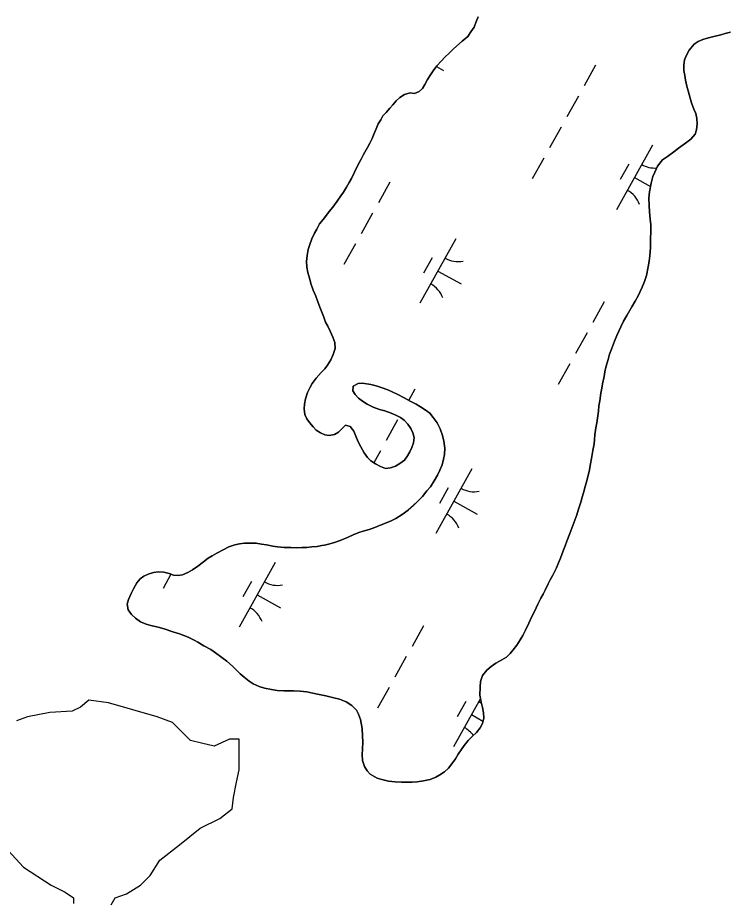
# Model space of a CAD drawing. Extents: x 3923531 to 3943530, y 207391 to 229799.
# Drawn here: x 3935013 to 3935494, y 214286 to 214882 of the extents above; entities that cross this region are included whole.
import ezdxf

# ---------------------------------------------------------------- set-up
doc = ezdxf.new("R2010")
doc.units = 0
doc.layers.add('V-TOPO-SHOR', color=7, linetype='Continuous')
doc.layers.add('V-WETL-SWMP', color=7, linetype='Continuous')

msp = doc.modelspace()

# ---------------------------------------------------------------- linework, layer by layer
at = {"layer": 'V-TOPO-SHOR'}
for points in [[(3935324.71, 214882.85), (3935323.31, 214879.07), (3935322, 214875.97), (3935319.93, 214872.68), (3935317.75, 214869.69), (3935313.92, 214866.42), (3935310.09, 214862.96), (3935307.83, 214860.94), (3935305.07, 214858.34), (3935302.32, 214855.65), (3935299.96, 214853.24), (3935296.9, 214849.77), (3935294.33, 214846.3), (3935292.55, 214843.69), (3935290.57, 214840.6)], [(3935464.63, 214853.86), (3935465.83, 214856.96), (3935467.62, 214860.45), (3935471.17, 214864.49), (3935473.82, 214866.12), (3935476.85, 214867.65), (3935480.76, 214868.77), (3935484.46, 214869.7), (3935489.05, 214870.72), (3935491.98, 214871.57), (3935495.59, 214872.5)], [(3935350.88, 214457.65), (3935353.26, 214461.32), (3935354.95, 214464.32), (3935356.83, 214467.8), (3935359.03, 214472.55), (3935361.12, 214477), (3935363.01, 214480.58), (3935365.2, 214485.52), (3935367.29, 214489.49), (3935368.78, 214492.3), (3935370.08, 214495.01), (3935372.17, 214499.17), (3935373.66, 214501.97), (3935375.25, 214505.17), (3935377.73, 214510.01), (3935379.13, 214513.4), (3935380.44, 214516.69), (3935382.44, 214521.63), (3935383.64, 214524.93), (3935384.84, 214528.13), (3935386.85, 214533.26), (3935388.25, 214536.85), (3935390.26, 214542.37), (3935391.56, 214545.86), (3935392.67, 214549.65), (3935394.28, 214554.5), (3935395.2, 214557.8), (3935396.1, 214560.7), (3935397.22, 214565.07), (3935398.13, 214568.17), (3935399.86, 214575.16), (3935400.89, 214580.51), (3935401.62, 214584), (3935402.55, 214589.54), (3935403.28, 214593.91), (3935403.61, 214596.92), (3935403.83, 214600.13), (3935404.57, 214604.89), (3935405.09, 214608.1), (3935405.61, 214611.3), (3935406.25, 214616.07), (3935406.58, 214619.66), (3935407.2, 214622.96), (3935407.94, 214628.31), (3935408.46, 214631.61), (3935408.89, 214634.63), (3935410.01, 214639.48), (3935410.63, 214642.59), (3935411.25, 214645.89), (3935412.77, 214651.13), (3935413.68, 214654.52), (3935414.98, 214658.01), (3935417.09, 214663.44), (3935418.59, 214667.22), (3935421.38, 214673.03), (3935423.27, 214677), (3935425.55, 214680.86), (3935428.92, 214686.57), (3935431.01, 214690.44), (3935433.1, 214694.21), (3935435.79, 214699.92), (3935437.38, 214703.7), (3935438.69, 214707.77), (3935440.02, 214713.8), (3935440.65, 214717.58), (3935441.08, 214721.28), (3935441.43, 214726.82), (3935441.56, 214729.93), (3935441.6, 214733.15), (3935441.65, 214737.23), (3935441.7, 214742.2), (3935441.35, 214746.09), (3935440.92, 214751.06), (3935440.58, 214755.15), (3935440.44, 214760.21), (3935440.88, 214764.49), (3935441.91, 214770.32), (3935443.03, 214774.78), (3935444.33, 214777.88), (3935446.32, 214781.85), (3935449.68, 214786.1), (3935452.92, 214788.49), (3935457.23, 214791.66), (3935460.47, 214793.96), (3935465.28, 214797.51), (3935468.71, 214800.1), (3935471.67, 214803.57), (3935472.67, 214806.48), (3935473.11, 214810.46), (3935472.86, 214814.16), (3935472.12, 214817.58), (3935470.88, 214820.41), (3935469.37, 214824.61), (3935468.43, 214827.84), (3935467.03, 214832.72), (3935466.09, 214835.94), (3935465.16, 214840.13), (3935464.71, 214843.15), (3935464.16, 214846.57), (3935464.01, 214850.27), (3935464.63, 214853.86)], [(3935290.57, 214840.6), (3935288.68, 214837.21), (3935287, 214834.5), (3935284.84, 214832.29), (3935281.71, 214831.06), (3935278.69, 214831.38), (3935274.98, 214830.45), (3935271.85, 214828.34), (3935269.2, 214826.04), (3935267.02, 214823.43), (3935264.96, 214821.12), (3935262.39, 214818.23), (3935261.8, 214817.46), (3935260.33, 214816.01), (3935258.84, 214813.31), (3935257.15, 214810.6), (3935255.75, 214807.11), (3935254.45, 214803.91), (3935252.96, 214800.62), (3935251.36, 214797.33), (3935249.87, 214794.52), (3935247.19, 214789.69), (3935245.5, 214786.49), (3935243.22, 214782.43), (3935241.12, 214777.78), (3935238.93, 214773.52), (3935237.44, 214770.72), (3935235.56, 214767.72), (3935233.48, 214764.24), (3935231.8, 214761.73), (3935229.23, 214758.06), (3935226.26, 214754.2), (3935223.89, 214751.11), (3935222.02, 214748.7), (3935219.75, 214745.81), (3935217.38, 214742.72), (3935215.49, 214739.33), (3935213.91, 214736.62), (3935212.21, 214732.75), (3935210.71, 214728.87), (3935209.7, 214725.38), (3935208.97, 214721.3), (3935208.53, 214717.32), (3935208.69, 214713.52), (3935209.43, 214709.91), (3935210.55, 214706.01), (3935211.77, 214701.81), (3935213.09, 214697.9), (3935214.8, 214693.79), (3935216.03, 214690.76), (3935217.64, 214686.36), (3935218.96, 214683.04), (3935220.29, 214679.62), (3935221.51, 214676.2), (3935222.94, 214673.56), (3935224.56, 214670.23), (3935226.27, 214666.12), (3935227.69, 214662.6), (3935227.94, 214658.51), (3935226.53, 214654.35), (3935224.93, 214650.76), (3935222.85, 214647.09), (3935220.88, 214644.77), (3935218.41, 214642.17), (3935215.16, 214638.41), (3935212.4, 214634.84), (3935210.71, 214631.94), (3935209.12, 214628.65), (3935207.9, 214624.48), (3935207.18, 214620.88), (3935207.05, 214617.58), (3935207.4, 214613.78), (3935208.73, 214610.94), (3935210.45, 214608.3), (3935212.95, 214605.35), (3935215.16, 214603.18), (3935217.96, 214601.49), (3935220.87, 214600.1), (3935223.98, 214599.48), (3935227.49, 214600.32), (3935230.23, 214601.85), (3935232.69, 214604.35), (3935235.05, 214606.56), (3935238.06, 214605.65), (3935240.56, 214602.61), (3935241.98, 214599.09), (3935243.59, 214595.37), (3935245.31, 214591.95), (3935247.5, 214587.93), (3935249.8, 214584.8), (3935252.02, 214582.53), (3935255.3, 214580.45), (3935258.69, 214578.66), (3935261.98, 214577.36), (3935265.49, 214577.71), (3935268.71, 214578.94), (3935271.85, 214580.56), (3935274.79, 214582.87), (3935276.96, 214585.76), (3935278.55, 214588.47), (3935279.95, 214591.47)], [(3935279.95, 214591.47), (3935281.05, 214594.67), (3935281.48, 214598.27), (3935280.64, 214601.49), (3935279.21, 214604.23), (3935277.2, 214607.27), (3935274.6, 214609.92), (3935272.09, 214611.7), (3935269.09, 214613.29), (3935265.8, 214614.79), (3935261.63, 214616.2), (3935258.04, 214617.11), (3935253.58, 214618.82), (3935249.61, 214620.71), (3935246.42, 214622.79), (3935243.72, 214624.96), (3935241.51, 214627.32), (3935239.88, 214629.87), (3935240.21, 214633.08), (3935243.44, 214634.69), (3935246.56, 214635.05), (3935252.19, 214634.21), (3935255.78, 214633.2), (3935259.18, 214632.18), (3935263.54, 214630.48), (3935266.64, 214629.18), (3935270.42, 214627.39), (3935274.58, 214625.11), (3935278.83, 214622.92), (3935282.8, 214620.73), (3935285.7, 214619.05), (3935289.47, 214616.57), (3935291.98, 214614.6), (3935294.28, 214611.85), (3935296.97, 214608.12), (3935299.06, 214604.01), (3935300.57, 214599.61), (3935301.6, 214595.81), (3935302.13, 214590.93), (3935301.89, 214586.75), (3935301.37, 214583.55), (3935300.35, 214579.67), (3935298.85, 214576.08), (3935297.26, 214572.79), (3935294.98, 214568.82), (3935292.4, 214564.86), (3935290.13, 214562.06), (3935287.07, 214558.3), (3935283.73, 214555.03), (3935280.98, 214552.33), (3935277.34, 214549.07), (3935273.22, 214546.19), (3935269, 214543.51), (3935265.87, 214541.89), (3935261.96, 214540.18), (3935257.96, 214538.67), (3935254.83, 214537.44), (3935250.92, 214535.93), (3935246.92, 214534.8), (3935243.89, 214533.86), (3935240.17, 214532.45), (3935236.65, 214530.83), (3935232.45, 214529.03), (3935228.15, 214527.32), (3935224.34, 214526.19), (3935220.83, 214525.46), (3935218.97, 214525.18), (3935215.85, 214524.44), (3935212.05, 214524.19), (3935208.84, 214523.83), (3935205.33, 214523.78), (3935201.93, 214523.62), (3935197.94, 214523.76), (3935193.46, 214523.81), (3935188.79, 214524.35), (3935185.78, 214524.77), (3935181.51, 214525.5), (3935178.01, 214526.12), (3935174.51, 214526.65), (3935170.82, 214526.69), (3935166.63, 214526.64), (3935163.22, 214526.28), (3935159.9, 214525.54), (3935155.9, 214524.22), (3935152.08, 214522.22), (3935147.77, 214519.93), (3935144.64, 214518.12), (3935141.9, 214516.59), (3935138.85, 214514.19), (3935134.83, 214511.12), (3935131.3, 214508.63), (3935128.26, 214506.81), (3935124.65, 214505.3), (3935121.62, 214504.84), (3935118.51, 214504.98), (3935115.51, 214506.18), (3935111.92, 214507.09), (3935108.32, 214507.42), (3935104.91, 214506.98), (3935101.2, 214505.85), (3935098.46, 214504.42)], [(3935098.46, 214504.42), (3935095.9, 214502.5), (3935093.73, 214499.9), (3935091.45, 214495.93), (3935089.76, 214492.74), (3935087.97, 214488.67), (3935087.05, 214485.47), (3935087.79, 214481.57), (3935090.09, 214478.43), (3935092.7, 214476.06), (3935096.17, 214473.49), (3935099.85, 214471.9), (3935103.15, 214471.08), (3935108.1, 214469.96), (3935112.18, 214468.84), (3935118.09, 214466.83), (3935122.55, 214465.32), (3935125.46, 214464.32), (3935128.46, 214463.21), (3935132.43, 214461.12), (3935135.04, 214459.64), (3935139.01, 214457.36), (3935143.84, 214454.67), (3935146.84, 214452.5), (3935151.28, 214449.33), (3935154.56, 214446.77), (3935158.51, 214443.42), (3935160.73, 214441.25), (3935163.71, 214438.4), (3935166.22, 214436.03), (3935169.69, 214433.37), (3935172.5, 214431.49), (3935176.56, 214429.79), (3935180.15, 214428.68), (3935184.91, 214427.65), (3935188.6, 214427.12), (3935193.27, 214426.78), (3935196.29, 214426.75), (3935199.79, 214426.81), (3935204.17, 214426.57), (3935208.74, 214426.12), (3935212.72, 214425.3), (3935215.92, 214424.59), (3935221.55, 214423.45), (3935226.99, 214422.13), (3935230.97, 214421.11), (3935235.43, 214419.41), (3935239.19, 214416.83), (3935242.37, 214413.78), (3935243.8, 214411.04), (3935245.02, 214407.33), (3935246.13, 214401.38), (3935246.56, 214396.22), (3935246.61, 214392.33), (3935246.36, 214387.27), (3935246.23, 214383.77), (3935246.47, 214379.58), (3935247.79, 214375.57), (3935249.61, 214372.73), (3935251.72, 214370.37), (3935256.46, 214367.79), (3935259.66, 214366.78), (3935264.03, 214365.76), (3935268.5, 214365.13), (3935272.88, 214364.98), (3935275.9, 214364.95), (3935279.99, 214365.1), (3935283.39, 214365.16), (3935287.78, 214365.99), (3935292.27, 214366.91), (3935296.08, 214368.33), (3935298.92, 214369.85), (3935302.06, 214371.96), (3935304.61, 214374.46), (3935306.98, 214377.45), (3935309.45, 214380.74), (3935311.24, 214383.93), (3935313.22, 214386.92), (3935315.39, 214389.82), (3935318.06, 214393.29), (3935320.91, 214396.08), (3935323.76, 214398.58), (3935326.23, 214401.67), (3935327.62, 214404.77), (3935328.54, 214408.26), (3935328.38, 214411.86), (3935327.65, 214415.57), (3935326.91, 214419.08), (3935325.99, 214423.96), (3935326.04, 214429.21), (3935326.28, 214433.01), (3935327.79, 214437.27), (3935330.74, 214440.74), (3935333.69, 214443.34), (3935336.64, 214445.45), (3935339.28, 214446.88), (3935344.08, 214449.65), (3935346.44, 214452.05), (3935348.51, 214454.56), (3935350.88, 214457.65)], [(3935076.23, 214282), (3935079.05, 214286.71), (3935086.59, 214289.54), (3935096.02, 214295.19), (3935102.62, 214301.79), (3935109.21, 214312.16), (3935122.41, 214322.53), (3935136.55, 214333.84), (3935149.74, 214340.43), (3935158.22, 214347.03), (3935159.17, 214354.57), (3935161.05, 214364.94), (3935162.94, 214373.42), (3935162.94, 214380.96), (3935162.94, 214386.62), (3935162.94, 214394.16), (3935156.34, 214394.16), (3935145.97, 214389.44), (3935137.49, 214391.33), (3935129.95, 214393.21), (3935126.18, 214396.98), (3935117.7, 214405.47), (3935107.33, 214409.24), (3935074.34, 214418.66), (3935061.15, 214420.55), (3935055.49, 214415.83), (3935049.84, 214413.01), (3935034.76, 214412.06), (3935019.68, 214409.24), (3935012.14, 214406.41)], [(3935006.48, 214318.76), (3935016.85, 214307.45), (3935035.7, 214295.19), (3935045.12, 214290.48), (3935050.78, 214286.71), (3935050.78, 214282.94)]]:
    msp.add_lwpolyline(points, dxfattribs=at)
at = {"layer": 'V-WETL-SWMP'}
for p, q in [((3935296.48, 214849.2), (3935301.2, 214846.56)), ((3935404.35, 214850.13), (3935396.54, 214836.16)), ((3935392.64, 214829.18), (3935384.84, 214815.21)), ((3935380.94, 214808.23), (3935373.13, 214794.26)), ((3935442.9, 214796.04), (3935418.51, 214752.39)), ((3935369.23, 214787.27), (3935361.43, 214773.31)), ((3935426.89, 214783.21), (3935421.04, 214772.74)), ((3935430.7, 214774.21), (3935441.53, 214768.16)), ((3935265.02, 214771.09), (3935257.21, 214757.12)), ((3935253.31, 214750.14), (3935245.51, 214736.17)), ((3935309.7, 214732.72), (3935285.31, 214689.07)), ((3935241.61, 214729.19), (3935233.8, 214715.22)), ((3935293.69, 214719.9), (3935287.84, 214709.42)), ((3935297.5, 214710.9), (3935313.22, 214702.12)), ((3935410.23, 214689.97), (3935402.43, 214676)), ((3935398.53, 214669.01), (3935390.72, 214655.05)), ((3935386.82, 214648.06), (3935379.02, 214634.09)), ((3935281.95, 214631.05), (3935277.73, 214623.48)), ((3935270.25, 214610.09), (3935262.45, 214596.13)), ((3935258.54, 214589.14), (3935254.11, 214581.2)), ((3935320.5, 214576.95), (3935296.12, 214533.3)), ((3935304.5, 214564.13), (3935298.65, 214553.65)), ((3935308.31, 214555.13), (3935324.03, 214546.35)), ((3935187.3, 214513.64), (3935162.92, 214469.99)), ((3935116.75, 214505.68), (3935111.41, 214496.13)), ((3935171.3, 214500.82), (3935165.45, 214490.34)), ((3935175.11, 214491.81), (3935190.83, 214483.04)), ((3935287.84, 214470.88), (3935280.04, 214456.91)), ((3935276.13, 214449.93), (3935268.33, 214435.96)), ((3935264.43, 214428.98), (3935256.63, 214415.01)), ((3935326.43, 214421.61), (3935308.13, 214388.86)), ((3935316.52, 214419.69), (3935310.66, 214409.22)), ((3935320.32, 214410.69), (3935328.04, 214406.38))]:
    msp.add_line(p, q, dxfattribs=at)
for points in [[(3935292.55, 214843.69), (3935294.33, 214846.3), (3935296.9, 214849.77), (3935299.96, 214853.24), (3935302.32, 214855.65), (3935305.07, 214858.34), (3935307.83, 214860.94), (3935310.09, 214862.96), (3935313.92, 214866.42), (3935317.75, 214869.69), (3935319.93, 214872.68), (3935322.01, 214875.97), (3935323.31, 214879.07), (3935324.71, 214882.85)], [(3935495.59, 214872.5), (3935491.98, 214871.57), (3935489.05, 214870.72), (3935484.46, 214869.7), (3935480.76, 214868.77), (3935476.85, 214867.65), (3935473.82, 214866.12), (3935471.17, 214864.5), (3935467.62, 214860.45), (3935465.83, 214856.96), (3935464.63, 214853.86)], [(3935464.63, 214853.86), (3935464.01, 214850.27), (3935464.16, 214846.57), (3935464.71, 214843.16), (3935465.16, 214840.13), (3935466.09, 214835.94), (3935467.03, 214832.72), (3935468.43, 214827.84), (3935469.37, 214824.61), (3935470.88, 214820.41), (3935472.12, 214817.58), (3935472.86, 214814.16), (3935473.11, 214810.46), (3935472.68, 214806.48), (3935471.67, 214803.57), (3935468.71, 214800.1), (3935465.28, 214797.51), (3935460.47, 214793.96), (3935457.23, 214791.66), (3935452.92, 214788.49), (3935449.68, 214786.1), (3935446.32, 214781.85), (3935444.33, 214777.88), (3935443.03, 214774.78), (3935441.91, 214770.32), (3935440.88, 214764.49), (3935440.44, 214760.21), (3935440.58, 214755.15), (3935440.92, 214751.06), (3935441.35, 214746.09), (3935441.7, 214742.19), (3935441.65, 214737.23), (3935441.6, 214733.14), (3935441.56, 214729.93), (3935441.43, 214726.82), (3935441.08, 214721.28), (3935440.65, 214717.58), (3935440.02, 214713.8), (3935438.69, 214707.77), (3935437.38, 214703.7), (3935435.79, 214699.92), (3935433.09, 214694.21), (3935431.01, 214690.44), (3935428.92, 214686.57), (3935425.55, 214680.86), (3935423.27, 214677), (3935421.38, 214673.03), (3935418.59, 214667.22), (3935417.09, 214663.44), (3935414.98, 214658.01), (3935413.68, 214654.52), (3935412.77, 214651.13), (3935411.25, 214645.89), (3935410.63, 214642.59), (3935410.01, 214639.48), (3935408.89, 214634.62), (3935408.46, 214631.61), (3935407.94, 214628.31), (3935407.2, 214622.96), (3935406.58, 214619.66), (3935406.25, 214616.07), (3935405.61, 214611.3), (3935405.09, 214608.1), (3935404.57, 214604.89), (3935403.84, 214600.13), (3935403.61, 214596.92), (3935403.28, 214593.91), (3935402.55, 214589.54), (3935401.61, 214584), (3935400.9, 214580.51), (3935399.86, 214575.16), (3935398.13, 214568.18), (3935397.22, 214565.07), (3935396.1, 214560.7), (3935395.2, 214557.79), (3935394.28, 214554.49), (3935392.67, 214549.65), (3935391.56, 214545.86), (3935390.26, 214542.37), (3935388.25, 214536.85), (3935386.85, 214533.26), (3935384.84, 214528.13), (3935383.64, 214524.93), (3935382.44, 214521.63), (3935380.44, 214516.69), (3935379.14, 214513.4), (3935377.73, 214510.01), (3935375.25, 214505.17), (3935373.66, 214501.97), (3935372.17, 214499.17), (3935370.08, 214495.01), (3935368.78, 214492.3), (3935367.29, 214489.49), (3935365.2, 214485.52), (3935363.01, 214480.58), (3935361.12, 214477), (3935359.03, 214472.55), (3935356.83, 214467.8), (3935354.95, 214464.32), (3935353.26, 214461.32), (3935350.88, 214457.65)], [(3935278.55, 214588.47), (3935276.96, 214585.76), (3935274.79, 214582.87), (3935271.85, 214580.56), (3935268.71, 214578.94), (3935265.49, 214577.71), (3935261.98, 214577.36), (3935258.69, 214578.66), (3935255.3, 214580.45), (3935252.01, 214582.53), (3935249.8, 214584.8), (3935247.5, 214587.93), (3935245.31, 214591.95), (3935243.59, 214595.37), (3935241.98, 214599.09), (3935240.56, 214602.61), (3935238.06, 214605.65), (3935235.05, 214606.56), (3935232.69, 214604.35), (3935230.23, 214601.85), (3935227.49, 214600.32), (3935223.98, 214599.48), (3935220.87, 214600.1), (3935217.96, 214601.5), (3935215.16, 214603.18), (3935212.95, 214605.35), (3935210.45, 214608.29), (3935208.73, 214610.94), (3935207.4, 214613.78), (3935207.05, 214617.58), (3935207.18, 214620.88), (3935207.9, 214624.48), (3935209.12, 214628.65), (3935210.71, 214631.94), (3935212.4, 214634.84), (3935215.16, 214638.41), (3935218.41, 214642.17), (3935220.88, 214644.77), (3935222.85, 214647.09), (3935224.93, 214650.76), (3935226.53, 214654.35), (3935227.94, 214658.51), (3935227.69, 214662.6), (3935226.27, 214666.12), (3935224.56, 214670.23), (3935222.94, 214673.56), (3935221.51, 214676.2), (3935220.29, 214679.62), (3935218.96, 214683.04), (3935217.63, 214686.36), (3935216.03, 214690.76), (3935214.8, 214693.79), (3935213.09, 214697.9), (3935211.77, 214701.81), (3935210.55, 214706), (3935209.43, 214709.91), (3935208.69, 214713.52), (3935208.53, 214717.32), (3935208.97, 214721.3), (3935209.69, 214725.38), (3935210.71, 214728.87), (3935212.21, 214732.75), (3935213.91, 214736.62), (3935215.49, 214739.33), (3935217.38, 214742.72), (3935219.75, 214745.8), (3935222.02, 214748.7), (3935223.89, 214751.11), (3935226.26, 214754.2), (3935229.23, 214758.06), (3935231.8, 214761.73), (3935233.48, 214764.24), (3935235.56, 214767.72), (3935237.44, 214770.72), (3935238.93, 214773.52), (3935241.12, 214777.78), (3935243.22, 214782.43), (3935245.5, 214786.49), (3935247.19, 214789.69), (3935249.87, 214794.52), (3935251.36, 214797.33), (3935252.95, 214800.62), (3935254.45, 214803.91), (3935255.75, 214807.11), (3935257.15, 214810.6), (3935258.84, 214813.31), (3935260.33, 214816.01), (3935261.8, 214817.46), (3935262.39, 214818.23), (3935264.96, 214821.12), (3935267.02, 214823.43), (3935269.2, 214826.04), (3935271.85, 214828.35), (3935274.98, 214830.45), (3935278.69, 214831.38), (3935281.71, 214831.06), (3935284.83, 214832.29), (3935287, 214834.5), (3935288.69, 214837.21), (3935290.57, 214840.6), (3935292.55, 214843.69)], [(3935101.2, 214505.85), (3935104.91, 214506.98), (3935108.32, 214507.42), (3935111.92, 214507.09), (3935115.51, 214506.18), (3935118.51, 214504.98), (3935121.62, 214504.84), (3935124.65, 214505.3), (3935128.26, 214506.82), (3935131.3, 214508.63), (3935134.83, 214511.12), (3935138.85, 214514.19), (3935141.9, 214516.59), (3935144.64, 214518.12), (3935147.77, 214519.93), (3935152.08, 214522.22), (3935155.9, 214524.22), (3935159.9, 214525.54), (3935163.22, 214526.28), (3935166.63, 214526.64), (3935170.82, 214526.69), (3935174.51, 214526.65), (3935178.01, 214526.12), (3935181.51, 214525.5), (3935185.78, 214524.77), (3935188.79, 214524.35), (3935193.46, 214523.81), (3935197.94, 214523.76), (3935201.93, 214523.62), (3935205.33, 214523.78), (3935208.84, 214523.84), (3935212.05, 214524.19), (3935215.85, 214524.44), (3935218.98, 214525.18), (3935220.83, 214525.46), (3935224.34, 214526.2), (3935228.15, 214527.32), (3935232.45, 214529.03), (3935236.65, 214530.83), (3935240.17, 214532.44), (3935243.89, 214533.86), (3935246.92, 214534.8), (3935250.92, 214535.93), (3935254.83, 214537.44), (3935257.96, 214538.67), (3935261.96, 214540.18), (3935265.87, 214541.89), (3935269, 214543.51), (3935273.22, 214546.19), (3935277.34, 214549.07), (3935280.98, 214552.34), (3935283.73, 214555.03), (3935287.08, 214558.3), (3935290.13, 214562.06), (3935292.4, 214564.86), (3935294.98, 214568.82), (3935297.26, 214572.79), (3935298.85, 214576.08), (3935300.35, 214579.67), (3935301.37, 214583.55), (3935301.89, 214586.75), (3935302.13, 214590.93), (3935301.6, 214595.81), (3935300.57, 214599.61), (3935299.06, 214604.01), (3935296.97, 214608.12), (3935294.28, 214611.85), (3935291.98, 214614.6), (3935289.47, 214616.57), (3935285.7, 214619.05), (3935282.8, 214620.73), (3935278.83, 214622.92), (3935274.58, 214625.11), (3935270.42, 214627.39), (3935266.64, 214629.18), (3935263.54, 214630.48), (3935259.18, 214632.18), (3935255.78, 214633.2), (3935252.19, 214634.21), (3935246.56, 214635.05), (3935243.44, 214634.69), (3935240.21, 214633.08), (3935239.88, 214629.87), (3935241.51, 214627.32), (3935243.72, 214624.96), (3935246.42, 214622.79), (3935249.61, 214620.71), (3935253.58, 214618.82), (3935258.04, 214617.11), (3935261.63, 214616.2), (3935265.8, 214614.79), (3935269.09, 214613.29), (3935272.09, 214611.7), (3935274.6, 214609.92), (3935277.2, 214607.27), (3935279.21, 214604.23), (3935280.64, 214601.49), (3935281.48, 214598.27), (3935281.05, 214594.67), (3935279.95, 214591.47), (3935278.55, 214588.47)], [(3935350.88, 214457.65), (3935348.51, 214454.56), (3935346.44, 214452.05), (3935344.08, 214449.65), (3935339.28, 214446.88), (3935336.64, 214445.45), (3935333.69, 214443.34), (3935330.74, 214440.74), (3935327.79, 214437.27), (3935326.28, 214433.01), (3935326.04, 214429.21), (3935325.99, 214423.96), (3935326.91, 214419.08), (3935327.65, 214415.57), (3935328.38, 214411.86), (3935328.54, 214408.26), (3935327.62, 214404.77), (3935326.23, 214401.67), (3935323.76, 214398.58), (3935320.91, 214396.08), (3935318.06, 214393.29), (3935315.39, 214389.82), (3935313.22, 214386.92), (3935311.24, 214383.93), (3935309.45, 214380.74), (3935306.98, 214377.45), (3935304.61, 214374.46), (3935302.06, 214371.96), (3935298.92, 214369.85), (3935296.08, 214368.33), (3935292.27, 214366.91), (3935287.78, 214365.99), (3935283.39, 214365.16), (3935279.99, 214365.1), (3935275.9, 214364.95), (3935272.88, 214364.98), (3935268.5, 214365.13), (3935264.03, 214365.76), (3935259.66, 214366.78), (3935256.46, 214367.79), (3935251.72, 214370.37), (3935249.61, 214372.73), (3935247.79, 214375.57), (3935246.47, 214379.58), (3935246.23, 214383.77), (3935246.36, 214387.27), (3935246.61, 214392.33), (3935246.56, 214396.22), (3935246.13, 214401.38), (3935245.02, 214407.33), (3935243.8, 214411.04), (3935242.37, 214413.78), (3935239.19, 214416.84), (3935235.43, 214419.41), (3935230.97, 214421.11), (3935226.99, 214422.13), (3935221.55, 214423.45), (3935215.92, 214424.59), (3935212.72, 214425.3), (3935208.74, 214426.12), (3935204.17, 214426.57), (3935199.79, 214426.81), (3935196.29, 214426.75), (3935193.27, 214426.78), (3935188.6, 214427.12), (3935184.91, 214427.65), (3935180.15, 214428.68), (3935176.56, 214429.79), (3935172.49, 214431.49), (3935169.69, 214433.37), (3935166.22, 214436.03), (3935163.71, 214438.4), (3935160.73, 214441.25), (3935158.51, 214443.42), (3935154.56, 214446.77), (3935151.28, 214449.34), (3935146.84, 214452.5), (3935143.84, 214454.67), (3935139.01, 214457.35), (3935135.04, 214459.64), (3935132.43, 214461.12), (3935128.46, 214463.21), (3935125.46, 214464.32), (3935122.55, 214465.32), (3935118.09, 214466.83), (3935112.18, 214468.84), (3935108.1, 214469.96), (3935103.15, 214471.08), (3935099.85, 214471.9), (3935096.17, 214473.49), (3935092.69, 214476.06), (3935090.09, 214478.43), (3935087.79, 214481.57), (3935087.06, 214485.47), (3935087.97, 214488.67), (3935089.76, 214492.74), (3935091.45, 214495.93), (3935093.73, 214499.9), (3935095.9, 214502.5), (3935098.46, 214504.42), (3935101.2, 214505.85)]]:
    msp.add_lwpolyline(points, dxfattribs=at)
for centre, start, end in [((3935272.23, 214831.11), 20.03808, 20.53788), ((3935444.38, 214798.21), 240.03808, 274.32749), ((3935417.44, 214749.98), 20.03808, 61.58174), ((3935311.18, 214734.9), 240.03808, 281.58174), ((3935284.24, 214686.67), 20.03808, 61.58174), ((3935321.99, 214579.13), 240.03808, 281.58174), ((3935295.05, 214530.9), 20.03808, 61.58174), ((3935188.79, 214515.81), 240.03808, 281.58174), ((3935161.85, 214467.58), 20.03808, 61.58174), ((3935334, 214434.69), 240.03808, 246.6807), ((3935307.06, 214386.46), 35.07021, 61.58174)]:
    msp.add_arc(centre, 17.62, start, end, dxfattribs=at)

doc.saveas('drawing.dxf')
